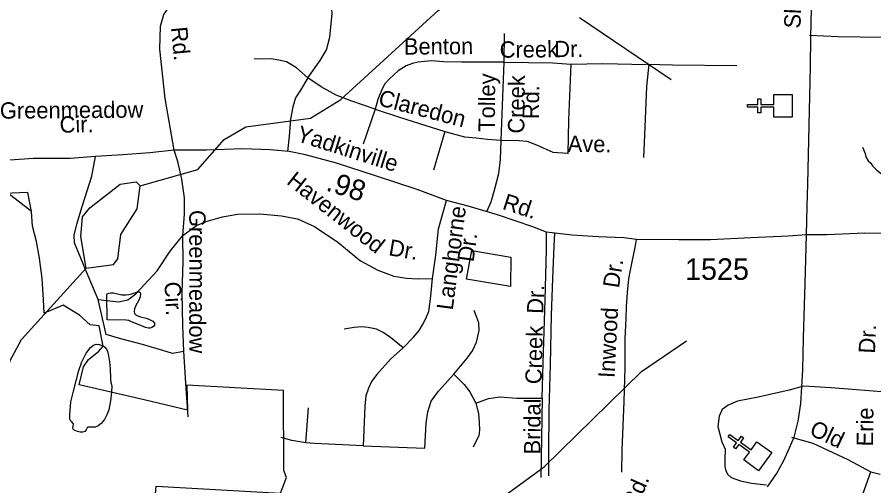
# Model space of a CAD drawing. Extents: x 1547597 to 1699558, y 810033 to 920809.
# Drawn here: x 1601497 to 1606475, y 875877 to 878602 of the extents above; entities that cross this region are included whole.
import ezdxf

# ---------------------------------------------------------------- set-up
doc = ezdxf.new("R2010")
doc.units = 0
for name, color, linetype in [('Exist Boundary Political City Limit New', 7, 'Continuous'), ('Exist Boundary Political City Limit New Hole', 7, 'Continuous'), ('Exist Cultural Church CELL', 7, 'Continuous'), ('Exist Hydrographic Creek Single Shore', 7, 'Continuous'), ('Exist Hydrographic Misc Water Feature', 7, 'Continuous'), ('Exist Hydrographic Pond Under 1500 Sq Ft', 7, 'Continuous'), ('Exist Road Non-System Type 51', 7, 'Continuous'), ('Exist Road Non-System Type 51 Label', 7, 'Continuous'), ('Exist Road Secondary Mileage Hundredths English Label', 7, 'Continuous'), ('Exist Road Secondary Structure Standard Bridge CELL', 7, 'Continuous'), ('Exist Road Secondary Type 51 Attributed', 7, 'Continuous'), ('Exist Road Secondary Type 51 Label', 7, 'Continuous'), ('Exist Road Secondary Type 51 Number Label', 7, 'Continuous'), ('Map Preparation Boundary City Limit Buffer Line', 7, 'Continuous')]:
    doc.layers.add(name, color=color, linetype=linetype)

msp = doc.modelspace()

# ---------------------------------------------------------------- linework, layer by layer
at = {"layer": 'Exist Boundary Political City Limit New'}
for points in [[(1602487.4, 876318.5), (1602235.7, 876377.3), (1601858.1, 876464.8), (1601883.1, 876568.6), (1601912, 876611.9), (1601971.8, 876661.1), (1601997.8, 876690.2), (1601973.7, 876808.3), (1601921.9, 876813.1), (1601860.1, 876870.4), (1601765.3, 876927.3), (1601653.5, 876880.8), (1601649.7, 876961.7), (1601643.1, 877082.3), (1601627.6, 877201.5), (1601608.7, 877298.9), (1601587.3, 877387.8), (1601579.6, 877471.8), (1601559.3, 877582.3), (1601418.9, 877576.7), (1601278.8, 877573.8), (1601074.7, 877539)], [(1601071.2, 875626.7), (1602280.3, 875588.2), (1602304.4, 875875.4), (1603027.4, 875835), (1603062.3, 875926.3), (1603046.2, 875966.5), (1603044.8, 876431.7), (1602482.1, 876463), (1602487.4, 876318.5)]]:
    msp.add_lwpolyline(points, dxfattribs=at)
at = {"layer": 'Exist Boundary Political City Limit New Hole'}
msp.add_lwpolyline([(1604138.6, 877246.2), (1604366.1, 877207.8), (1604362.6, 877035.8), (1604107.8, 877079.7), (1604138.6, 877246.2)], dxfattribs=at)
at = {"layer": 'Exist Cultural Church CELL'}
for points in [[(1605893.5, 878021.5), (1605893.4, 878078.4), (1605817.3, 878078.4), (1605817.3, 878046.4), (1605801.3, 878046.4), (1605801.3, 878078.4), (1605741.2, 878078.4), (1605741.2, 878094.4), (1605801.3, 878094.4), (1605801.3, 878126.4), (1605817.3, 878126.4), (1605817.3, 878094.4), (1605893.4, 878094.4), (1605893.5, 878152.1), (1606000, 878152.1), (1606000, 878021.5)], [(1605718.2, 876027.9), (1605751.5, 876074.1), (1605689.9, 876118.8), (1605671.1, 876092.9), (1605658.2, 876102.2), (1605676.9, 876128.1), (1605628.2, 876163.4), (1605637.6, 876176.4), (1605686.3, 876141.1), (1605705.1, 876167), (1605718, 876157.7), (1605699.3, 876131.7), (1605760.9, 876087.1), (1605794.8, 876133.7), (1605881.1, 876071.2), (1605804.4, 875965.5)]]:
    msp.add_lwpolyline(points, close=True, dxfattribs=at)
at = {"layer": 'Exist Hydrographic Creek Single Shore'}
for points in [[(1602212.7, 877621.7), (1602546.6, 877716.6), (1602699.7, 877890.8), (1602825.7, 877963.8), (1603201.7, 878015.3), (1603377.7, 878123.3), (1603943.6, 878640.3), (1604119.7, 878764.7), (1604228.7, 878802), (1604837.7, 878802.8), (1605180.7, 878907.4)], [(1601052, 875906.3), (1601233.3, 875932.2), (1601399.9, 876054.5), (1601455.4, 876602.1), (1601523.3, 876728.7), (1601897.6, 877142.3)], [(1603158.7, 874756.3), (1603226.7, 874863.2), (1603411.6, 875036.8), (1603723.6, 875266.9), (1604145.6, 875685.1), (1604558.7, 875988.4), (1605124.6, 876541.7), (1605385.7, 876720.2)]]:
    msp.add_lwpolyline(points, dxfattribs=at)
at = {"layer": 'Exist Hydrographic Misc Water Feature'}
for points in [[(1606409.4, 877846.2), (1606424.9, 877809.9), (1606428.5, 877789.9), (1606442.1, 877767.7), (1606457.9, 877753.4), (1606467.6, 877737.2), (1606489.3, 877714.9), (1606560.3, 877657.7), (1606603.9, 877630.9), (1606698.4, 877543.4), (1606711.5, 877529.6), (1606730.5, 877510.4), (1606747.6, 877496.6), (1606788.3, 877470.1)], [(1602071.9, 876995.6), (1602105.1, 876988.5), (1602130.2, 876988.2), (1602147.7, 876989.6), (1602169.8, 876995.6), (1602195.8, 877004.9), (1602205.7, 877005.6), (1602212.8, 877002.5), (1602214.3, 876994.6), (1602212.1, 876975.5), (1602204.7, 876956.4), (1602185.6, 876922.5), (1602179.2, 876907.2), (1602177.7, 876891.8), (1602179.3, 876879.7), (1602189.1, 876869.1), (1602213.6, 876859.2), (1602246, 876852.5), (1602262.2, 876847.4), (1602285.4, 876835), (1602294.8, 876823.6), (1602294.6, 876812.4), (1602290, 876803.3), (1602280.3, 876797.2), (1602269.9, 876794), (1602260.3, 876794.1), (1602242.8, 876798.1), (1602206.7, 876813.1), (1602162.5, 876831.9), (1602145.4, 876838), (1602130.1, 876840.7), (1602021, 876842.1), (1602017.7, 876984.2), (1602020.7, 876992.9), (1602029.1, 876997.8), (1602040.8, 876999.7), (1602057, 876999), (1602071.9, 876995.6)], [(1601996.9, 876691.2), (1602007, 876683), (1602017.2, 876672.6), (1602022.1, 876658.7), (1602028.4, 876632.9), (1602033.9, 876599.2), (1602037.8, 876559.6), (1602039.2, 876500.4), (1602041.9, 876479), (1602046.8, 876458.5), (1602045.7, 876422.6), (1602039.9, 876372.3), (1602030.5, 876319.7), (1602018.4, 876289.9), (1602005, 876263.6), (1601985.7, 876240.5), (1601967.2, 876226.8), (1601953.2, 876219.6), (1601941.5, 876218.3), (1601910, 876218), (1601903.5, 876214.4), (1601897.4, 876202.8), (1601890, 876194.1), (1601877.5, 876189.9), (1601862.9, 876190.1), (1601847.6, 876193.2), (1601827.9, 876202.2), (1601822.2, 876206.7), (1601821.6, 876215.4), (1601823.9, 876234.5), (1601822.5, 876239.6), (1601815.3, 876250), (1601806, 876258.8), (1601802.4, 876269.9), (1601802.6, 876289.7), (1601809.4, 876366.4), (1601824, 876428.4), (1601856.2, 876547.3), (1601873.6, 876597.6), (1601898.4, 876649.2), (1601923.7, 876681.8), (1601940.6, 876695.5), (1601956.8, 876700.4), (1601973.6, 876700.2), (1601996.9, 876691.2)]]:
    msp.add_lwpolyline(points, dxfattribs=at)
at = {"layer": 'Exist Hydrographic Pond Under 1500 Sq Ft'}
for points in [[(1601918.7, 877493.1), (1602095.6, 877630.7), (1602187.7, 877645.2), (1602212.7, 877621.7)], [(1601897.6, 877142.3), (1602056.7, 877165.2), (1602081.7, 877197.6), (1602099.6, 877338.4), (1602193.6, 877487.5), (1602212.7, 877621.7)], [(1601897.6, 877142.3), (1601866.7, 877326.7), (1601876.6, 877441.4), (1601918.7, 877493.1)]]:
    msp.add_lwpolyline(points, dxfattribs=at)
at = {"layer": 'Exist Road Non-System Type 51'}
for p, q in [((1604764.7, 878599.7), (1605297, 878240.3)), ((1604547, 876387.1), (1604539.1, 875925.2)), ((1603174, 876127.7), (1603189.7, 876332.1)), ((1603507.9, 876110), (1603865.4, 876096.2)), ((1606457.7, 875958.9), (1606511.7, 875944.6))]:
    msp.add_line(p, q, dxfattribs=at)
for points in [[(1606099.9, 878497.3), (1606266.6, 878489.7), (1606522.4, 878485.5), (1606700.3, 878474), (1606733.9, 878474), (1606747.7, 878480.3), (1606753.7, 878491.2), (1606763.5, 878521.6), (1606768.9, 878559.3), (1606778.8, 878801.2), (1606780.6, 879007.1), (1606790.4, 879226.9), (1606787.7, 879398.8)], [(1602410.3, 877828.9), (1602357.6, 878130), (1602326.5, 878415.5), (1602329.6, 878549), (1602349.3, 878618.1), (1602389.7, 878675.7), (1602428.3, 878731.3), (1602464.8, 878813), (1602483.7, 878918.7), (1602499.8, 879017.7)], [(1603185.1, 878250), (1603258.3, 878349.4), (1603294.9, 878412.2), (1603313.4, 878485.5), (1603327.2, 878623.1), (1603319.3, 878719.4)], [(1604326.9, 878340), (1604329.5, 878506.7)], [(1603185.1, 878250), (1603119.8, 878307.5), (1603062.3, 878341.5), (1603017.9, 878352), (1602973.4, 878359.8), (1602918.5, 878357.2), (1602874.1, 878359.8)], [(1604326.9, 878340), (1604214.5, 878340), (1604078.5, 878340), (1603974, 878342.6), (1603906, 878347.8), (1603864.2, 878345.2), (1603827.6, 878340), (1603793.6, 878332.1), (1603757, 878319), (1603710, 878290.3), (1603660.3, 878243.2), (1603631.6, 878211.8), (1603613.3, 878175.2), (1603592.4, 878122.9), (1603576.7, 878068)], [(1604308.6, 877887.5), (1604326.9, 878340)], [(1604326.9, 878340), (1604609.3, 878337.2), (1604713.7, 878329.6)], [(1604713.7, 878329.6), (1604701, 878003.3), (1604695.9, 877807)], [(1604713.7, 878329.6), (1604899.6, 878332.1), (1605154.3, 878327)], [(1605167.1, 878329.5), (1605154.3, 878199.5), (1605141.6, 877916.6), (1605136.5, 877786.6)], [(1605156.9, 878329.5), (1605304.6, 878324.4), (1605679, 878321.9)], [(1603185.1, 878250), (1603143.3, 878176.8), (1603114.6, 878132.3), (1603098.9, 878080), (1603085.8, 878009.4), (1603078, 877910), (1603068.1, 877821.5)], [(1603576.7, 878068), (1603441.3, 878114), (1603349.8, 878148), (1603263.6, 878197.7), (1603185.1, 878250)], [(1603576.7, 878068), (1603506.6, 877862.9)], [(1603576.7, 878068), (1603717.8, 878020.9), (1603981.8, 877937.2)], [(1603981.8, 877937.2), (1603916.5, 877712.3)], [(1603981.8, 877937.2), (1604096.8, 877905.8), (1604164.8, 877900.6), (1604230.2, 877892.7), (1604308.6, 877887.5)], [(1604226.6, 877472.1), (1604251.1, 877529.2), (1604272, 877605), (1604295.5, 877694), (1604306, 877775), (1604308.6, 877887.5)], [(1604308.6, 877887.5), (1604413.2, 877886), (1604459, 877880.9), (1604515.1, 877860.5), (1604609.3, 877817.2), (1604695.9, 877812.1)], [(1602014.1, 876758.1), (1601968.8, 876961.2), (1601894.4, 877135), (1601830.6, 877290.3), (1601827.9, 877334.7), (1601844.5, 877398.5), (1601875, 877501.2), (1601930.5, 877678.7), (1601951.7, 877791.8)], [(1602460.2, 877332.3), (1602468.7, 877457.3), (1602469.4, 877551.4), (1602453.7, 877661.3), (1602430, 877762.3), (1602410.3, 877828.9)], [(1603909.4, 877083), (1603930.3, 877219), (1603946, 877370.7), (1603992.5, 877537.3)], [(1602460.2, 877332.3), (1602538.9, 877391.4), (1602595, 877413.9), (1602690.7, 877442), (1602777.9, 877456.1), (1602907.2, 877458.9), (1603033.7, 877447.6), (1603126.5, 877430.7), (1603224.9, 877385.7), (1603359.6, 877293.5), (1603492.5, 877186.5), (1603592, 877131.7), (1603685.6, 877096.9), (1603759.6, 877084.2), (1603827.6, 877081.7), (1603909.4, 877083)], [(1604547, 876387.1), (1604552.8, 876593.5), (1604564.6, 876959.2), (1604572.5, 877249.1), (1604572, 877352.3)], [(1604586.8, 875936.4), (1604585.9, 876060.3), (1604588, 876320.2), (1604596.1, 876584), (1604602.6, 876869.9), (1604610.3, 877083.8), (1604617.7, 877271.6), (1604621.2, 877346.8)], [(1601968.8, 876961.2), (1602086.3, 876946.9), (1602139.7, 876958.1), (1602187.5, 876994.7), (1602311.2, 877126.9), (1602387.1, 877242.3), (1602460.2, 877332.3)], [(1602466.2, 876657.7), (1602459.3, 876809.7), (1602455, 876999.6), (1602462.4, 877179.5), (1602460.2, 877332.3)], [(1605010.7, 875956.9), (1605011.9, 876084.9), (1605024, 876368.6), (1605029.6, 876566.4), (1605029, 876734.5), (1605032.8, 876808.9), (1605034.6, 876852.3), (1605036.6, 876918.3), (1605042.9, 877002.2), (1605051.9, 877080.1), (1605058.3, 877122), (1605072.8, 877189.5), (1605087.4, 877262.6), (1605095.8, 877310.6)], [(1603739.7, 876679), (1603800.6, 876741.9), (1603832, 876781.3), (1603851.6, 876812.7), (1603869.3, 876846.1), (1603889, 876891.3), (1603900.6, 876981.1), (1603909.4, 877083)], [(1604034.3, 876526.7), (1604110.9, 876619.1), (1604142.3, 876662.3), (1604165.9, 876713.4), (1604181.6, 876781.3), (1604179.7, 876824.5), (1604167.9, 876856), (1604152.2, 876897.2)], [(1603739.7, 876679), (1603667, 876740), (1603623.8, 876769.5), (1603584.5, 876789.1), (1603537.4, 876799), (1603498.1, 876802.9), (1603454.9, 876799), (1603397.9, 876789.1)], [(1602466.2, 876657.7), (1602399.7, 876647.2), (1602343.5, 876664.4), (1602224.8, 876698.8), (1602099.9, 876733.1), (1602014.1, 876758.1)], [(1602491, 876279.6), (1602476.7, 876473.6), (1602466.2, 876657.7)], [(1603739.7, 876679), (1603667, 876613.2), (1603586.5, 876524.7), (1603555, 876483.5), (1603539.3, 876446.1), (1603523.6, 876400.9), (1603517.7, 876340), (1603507.9, 876110)], [(1603865.4, 876096.2), (1603873.2, 876241.7), (1603883.1, 876308.5), (1603902.7, 876369.5), (1603945.9, 876428.4), (1604034.3, 876526.7)], [(1604034.3, 876526.7), (1604095.2, 876466.8), (1604126.6, 876423.5), (1604162, 876358.6)], [(1606066, 876457.7), (1605982.1, 876434.6), (1605801.7, 876392.2), (1605681.6, 876369.3), (1605627.5, 876345.8), (1605593.4, 876322), (1605575, 876282.2), (1605568.6, 876222.3), (1605591.8, 876134), (1605611.5, 876089.9), (1605609, 876034), (1605608.7, 875989.9), (1605614.3, 875964), (1605627.1, 875943.7), (1605646, 875925.7), (1605699.8, 875907.2), (1605763.8, 875892.7), (1605851.7, 875883.7)], [(1606519.6, 876424.3), (1606373.7, 876435.5), (1606225.9, 876446.7), (1606066, 876457.7)], [(1604162, 876358.6), (1604236.6, 876386.2), (1604301.4, 876396), (1604399.6, 876388.1), (1604547, 876387.1)], [(1604162, 876358.6), (1604177.7, 876298.7), (1604181.6, 876245.6), (1604183.6, 876200.4), (1604179.7, 876170.9), (1604146.3, 876102.1)], [(1603174, 876127.7), (1603093.5, 876141.4), (1603030.6, 876159.1)], [(1605995.2, 876161), (1606119.3, 876125.6), (1606322.5, 876030.1), (1606457.7, 875958.9)], [(1603507.9, 876110), (1603305.6, 876119.8), (1603225.1, 876123.7), (1603174, 876127.7)], [(1606312, 875236.4), (1606322.5, 875312.2), (1606350.2, 875524), (1606363.2, 875631.8), (1606367.6, 875691.7), (1606402.6, 875807.5), (1606457.7, 875958.9)]]:
    msp.add_lwpolyline(points, dxfattribs=at)
at = {"layer": 'Exist Road Secondary Structure Standard Bridge CELL'}
msp.add_line((1601579.8, 877471.8), (1601361.4, 877640.5), dxfattribs=at)
at = {"layer": 'Exist Road Secondary Type 51 Attributed'}
for points in [[(1606083.8, 877336.6), (1606086.6, 877503.2), (1606091.6, 877631.4), (1606095.8, 877804.3), (1606106.8, 878313.1), (1606107.5, 878486.7), (1606116.7, 878821.2)], [(1606083.8, 877336.6), (1605976.4, 877329.4), (1605759.4, 877318.9), (1605525.5, 877307.2), (1605342, 877308.5), (1605095.8, 877310.6), (1605022.8, 877318.9), (1604872.5, 877325.2), (1604720.2, 877335.6), (1604572, 877352.3), (1604493.4, 877382.8), (1604288.9, 877453.8), (1604117.8, 877503.9), (1603992.5, 877537.3), (1603820.6, 877600.9), (1603580.1, 877679.3), (1603352.7, 877752.5), (1603172.3, 877802.2), (1603078.2, 877820.5), (1602965.8, 877831), (1602809, 877836.2), (1602597.3, 877828.4), (1602410.3, 877828.9), (1602267.9, 877812.7), (1602111.1, 877802.2), (1601951.7, 877791.8), (1601805.7, 877781.4), (1601592.2, 877781.4), (1601315, 877761.9)], [(1606550.9, 877345.4), (1606421.3, 877346.6), (1606200.7, 877336.6), (1606083.8, 877336.6)], [(1605857, 875871.2), (1605909.5, 875947), (1605952, 876025), (1605985.3, 876099.4), (1606011.2, 876160.3), (1606034.5, 876253.2), (1606050.1, 876356.6), (1606055.5, 876452.3), (1606061.8, 876551.5), (1606065.4, 876737.9), (1606074.9, 877054.6), (1606083.8, 877336.6)]]:
    msp.add_lwpolyline(points, dxfattribs=at)
at = {"layer": 'Map Preparation Boundary City Limit Buffer Line'}
for points in [[(1602487.4, 876318.5), (1602235.7, 876377.3), (1601858.1, 876464.8), (1601883.1, 876568.6), (1601912, 876611.9), (1601971.8, 876661.1), (1601997.8, 876690.2), (1601973.7, 876808.3), (1601921.9, 876813.1), (1601860.1, 876870.4), (1601765.3, 876927.3), (1601653.5, 876880.8), (1601649.7, 876961.7), (1601643.1, 877082.3), (1601627.6, 877201.5), (1601608.7, 877298.9), (1601587.3, 877387.8), (1601579.6, 877471.8), (1601559.3, 877582.3), (1601418.9, 877576.7), (1601278.8, 877573.8), (1601074.7, 877539)], [(1601071.2, 875626.7), (1602280.3, 875588.2), (1602304.4, 875875.4), (1603027.4, 875835), (1603062.3, 875926.3), (1603046.2, 875966.5), (1603044.8, 876431.7), (1602482.1, 876463), (1602487.4, 876318.5)]]:
    msp.add_lwpolyline(points, dxfattribs=at)

# ---------------------------------------------------------------- texts
at = {"layer": 'Exist Road Non-System Type 51 Label'}
for s, rotation, p in [('Rd.', 275.4666, (1602390.4, 878542.2)), ('Benton', 0.4678, (1603744.6, 878384.1)), ('Creek', 0.4678, (1604301, 878366.1)), ('Dr.', 0.4678, (1604618, 878369.3)), ('Tolley', 89.4039, (1604272.1, 877935.6)), ('Creek', 89.4039, (1604443.4, 877925.2)), ('Rd.', 89.4039, (1604528.7, 878008.6)), ('Claredon', 345.4118, (1603589.8, 878090.8)), ('Greenmeadow', 0.4135, (1601397.2, 878011.9)), ('Cir.', 0.788, (1601744.4, 877930.5)), ('Ave.', 359.4567, (1604695.8, 877819)), ('Havenwood', 321.7892, (1603057.2, 877637.5)), ('Langhorne', 82.6489, (1604027.9, 876895.9)), ('Greenmeadow', 270.0158, (1602497, 877481.4)), ('Dr.', 350.2544, (1603651.1, 877218.7)), ('Dr.', 82.3559, (1604148.7, 877175.6)), ('Dr.', 81.2434, (1604993.4, 877023.6)), ('Cir.', 273.2543, (1602352.3, 877062)), ('Dr.', 87.9267, (1604553.5, 876876.4)), ('Inwood', 87.1411, (1604968.2, 876503.2)), ('Creek', 88.7159, (1604544.3, 876467.9)), ('Dr.', 87.2935, (1606480.6, 876645.2)), ('Bridal', 89.5422, (1604536.7, 876060.2)), ('Erie', 89.0951, (1606469.2, 876106.6)), ('Old', 334.8054, (1606094.2, 876177)), ('Rd.', 66.0596, (1605093.2, 875738.8))]:
    msp.add_text(s, height=95, rotation=rotation, dxfattribs=at).set_placement(p)
at = {"layer": 'Exist Road Secondary Mileage Hundredths English Label'}
msp.add_text('.98', height=120, rotation=342.1496, dxfattribs=at).set_placement((1603286.1, 877596.2))
at = {"layer": 'Exist Road Secondary Type 51 Label'}
for s, rotation, p in [('Shattalon', 87.5523, (1606047.4, 878534.8)), ('Yadkinville', 342.5233, (1603114, 877883.6)), ('Rd.', 342.1161, (1604311.2, 877488.3))]:
    msp.add_text(s, height=95, rotation=rotation, dxfattribs=at).set_placement(p)
at = {"layer": 'Exist Road Secondary Type 51 Number Label'}
msp.add_text('1525', height=125, dxfattribs=at).set_placement((1605377.2, 877075.1))

doc.saveas('drawing.dxf')
